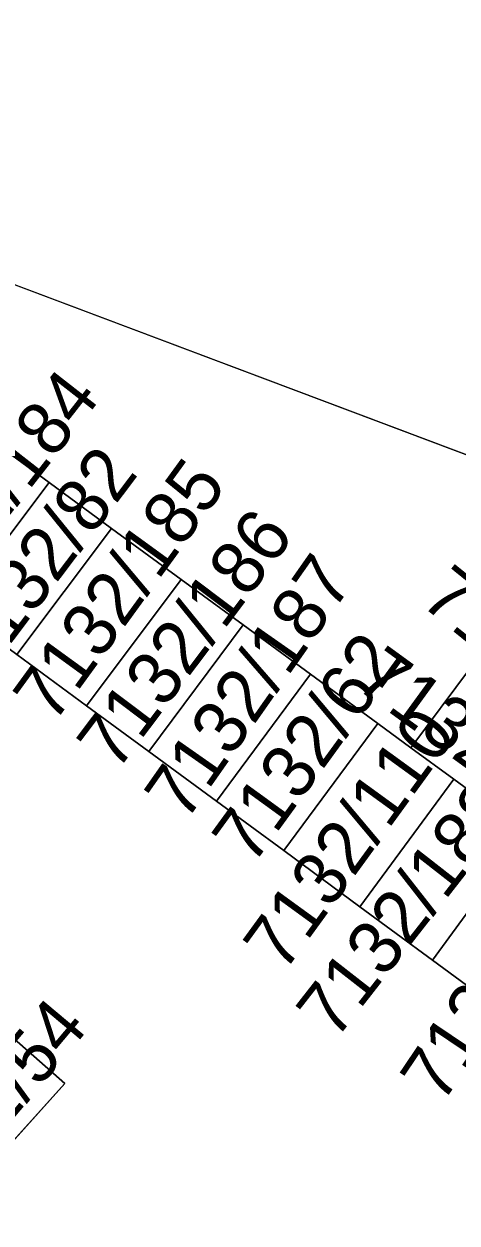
# Model space of a CAD drawing. Extents: x -266199 to -261993, y -1239047 to -1235108.
# Drawn here: x -263440.68 to -263424.41, y -1236176.96 to -1236131.86 of the extents above; entities that cross this region are included whole.
import ezdxf

# ---------------------------------------------------------------- set-up
doc = ezdxf.new("R2010")
doc.units = 0
for name, color, linetype in [('body_kn', 7, 'Continuous'), ('kladpar_druhypozemkov', 7, 'Continuous'), ('kladpar_hranice', 7, 'Continuous'), ('kladpar_parcelnecisla', 7, 'Continuous'), ('kladpar_plochy', 7, 'Continuous'), ('zuob_linie', 7, 'Continuous'), ('zuob_plochy', 7, 'Continuous')]:
    doc.layers.add(name, color=color, linetype=linetype)

msp = doc.modelspace()

# ---------------------------------------------------------------- linework, layer by layer
at = {"layer": 'body_kn'}
for p, q in [((-263439.74, -1236149.1), (-263439.74, -1236149.1)), ((-263439.74, -1236149.1), (-263439.74, -1236149.1)), ((-263437.39, -1236150.83), (-263437.39, -1236150.83)), ((-263437.39, -1236150.83), (-263437.39, -1236150.83)), ((-263434.77, -1236152.75), (-263434.77, -1236152.75)), ((-263434.77, -1236152.75), (-263434.77, -1236152.75)), ((-263432.44, -1236154.46), (-263432.44, -1236154.46)), ((-263432.44, -1236154.46), (-263432.44, -1236154.46)), ((-263429.91, -1236156.31), (-263429.91, -1236156.31)), ((-263429.91, -1236156.31), (-263429.91, -1236156.31)), ((-263438.33, -1236157.5), (-263438.33, -1236157.5)), ((-263427.38, -1236158.17), (-263427.38, -1236158.17)), ((-263427.38, -1236158.17), (-263427.38, -1236158.17)), ((-263435.99, -1236159.22), (-263435.99, -1236159.22)), ((-263426.14, -1236159.08), (-263426.14, -1236159.08)), ((-263424.53, -1236160.26), (-263424.53, -1236160.26)), ((-263424.53, -1236160.26), (-263424.53, -1236160.26)), ((-263433.45, -1236161.09), (-263433.45, -1236161.09)), ((-263430.92, -1236162.95), (-263430.92, -1236162.95)), ((-263428.06, -1236165.06), (-263428.06, -1236165.06)), ((-263425.33, -1236167.07), (-263425.33, -1236167.07)), ((-263439.14, -1236171.71), (-263439.14, -1236171.71))]:
    msp.add_line(p, q, dxfattribs=at)
at = {"layer": 'kladpar_druhypozemkov'}
for p, q in [((-263438.66, -1236153.68), (-263438.66, -1236153.68)), ((-263436.23, -1236155.64), (-263436.23, -1236155.64)), ((-263433.75, -1236157.43), (-263433.75, -1236157.43)), ((-263431.3, -1236159.32), (-263431.3, -1236159.32)), ((-263428.55, -1236161.07), (-263428.55, -1236161.07)), ((-263425.82, -1236163.71), (-263425.82, -1236163.71))]:
    msp.add_line(p, q, dxfattribs=at)
at = {"layer": 'kladpar_hranice'}
for points in [[(-263471.6, -1236129.07), (-263458.94, -1236134.31), (-263460.66, -1236136.7), (-263462.18, -1236138.81), (-263467.38, -1236134.87), (-263469.37, -1236137.63), (-263464.24, -1236141.5), (-263462.43, -1236139.15), (-263457.68, -1236142.81), (-263455.87, -1236140.35), (-263454.08, -1236137.92), (-263458.94, -1236134.31), (-263442.82, -1236140.99), (-263413.44, -1236152.05)], [(-263423.9, -1236156.08), (-263426.14, -1236159.08), (-263427.38, -1236158.17), (-263429.91, -1236156.31), (-263432.44, -1236154.46), (-263434.77, -1236152.75), (-263437.39, -1236150.83), (-263439.74, -1236149.1), (-263442.31, -1236147.22), (-263444.98, -1236145.26), (-263448.5, -1236150.01), (-263445.88, -1236151.94), (-263443.3, -1236153.84), (-263440.95, -1236155.57), (-263438.33, -1236157.5), (-263435.99, -1236159.22), (-263433.45, -1236161.09), (-263430.92, -1236162.95), (-263428.06, -1236165.06), (-263425.33, -1236167.07), (-263422.35, -1236169.26)], [(-263442.31, -1236147.22), (-263439.74, -1236149.1), (-263443.3, -1236153.84), (-263445.88, -1236151.94), (-263442.31, -1236147.22)], [(-263439.74, -1236149.1), (-263437.39, -1236150.83), (-263440.95, -1236155.57), (-263443.3, -1236153.84), (-263439.74, -1236149.1)], [(-263437.39, -1236150.83), (-263434.77, -1236152.75), (-263438.33, -1236157.5), (-263440.95, -1236155.57), (-263437.39, -1236150.83)], [(-263434.77, -1236152.75), (-263432.44, -1236154.46), (-263435.99, -1236159.22), (-263438.33, -1236157.5), (-263434.77, -1236152.75)], [(-263432.44, -1236154.46), (-263429.91, -1236156.31), (-263433.45, -1236161.09), (-263435.99, -1236159.22), (-263432.44, -1236154.46)], [(-263419.23, -1236160.06), (-263421.16, -1236162.73), (-263421.81, -1236162.26), (-263424.53, -1236160.26), (-263426.14, -1236159.08), (-263423.9, -1236156.08), (-263418.97, -1236159.7), (-263419.23, -1236160.06)], [(-263429.91, -1236156.31), (-263427.38, -1236158.17), (-263430.92, -1236162.95), (-263433.45, -1236161.09), (-263429.91, -1236156.31)], [(-263427.38, -1236158.17), (-263426.14, -1236159.08), (-263424.53, -1236160.26), (-263428.06, -1236165.06), (-263430.92, -1236162.95), (-263427.38, -1236158.17)], [(-263424.53, -1236160.26), (-263421.81, -1236162.26), (-263425.33, -1236167.07), (-263428.06, -1236165.06), (-263424.53, -1236160.26)], [(-263439.14, -1236171.71), (-263441.58, -1236169.56), (-263444.06, -1236167.39), (-263446.56, -1236165.19), (-263449.04, -1236163.01), (-263451.52, -1236160.83), (-263455.57, -1236165.33), (-263453.1, -1236167.48), (-263450.6, -1236169.65), (-263448.09, -1236171.84), (-263445.59, -1236174.01), (-263443.14, -1236176.14), (-263439.14, -1236171.71)], [(-263421.81, -1236162.26), (-263421.16, -1236162.73), (-263418.83, -1236164.44), (-263422.35, -1236169.26), (-263425.33, -1236167.07), (-263421.81, -1236162.26)], [(-263441.58, -1236169.56), (-263439.14, -1236171.71), (-263443.14, -1236176.14), (-263445.59, -1236174.01), (-263441.58, -1236169.56)]]:
    msp.add_lwpolyline(points, dxfattribs=at)
at = {"layer": 'kladpar_plochy'}
for p, q in [((-263442.82, -1236140.99), (-263413.44, -1236152.05)), ((-263439.74, -1236149.1), (-263442.31, -1236147.22)), ((-263437.39, -1236150.83), (-263439.74, -1236149.1)), ((-263434.77, -1236152.75), (-263437.39, -1236150.83)), ((-263432.44, -1236154.46), (-263434.77, -1236152.75)), ((-263429.91, -1236156.31), (-263432.44, -1236154.46)), ((-263440.95, -1236155.57), (-263438.33, -1236157.5)), ((-263423.9, -1236156.08), (-263426.14, -1236159.08)), ((-263427.38, -1236158.17), (-263429.91, -1236156.31)), ((-263438.33, -1236157.5), (-263435.99, -1236159.22)), ((-263426.14, -1236159.08), (-263427.38, -1236158.17)), ((-263435.99, -1236159.22), (-263433.45, -1236161.09)), ((-263433.45, -1236161.09), (-263430.92, -1236162.95)), ((-263430.92, -1236162.95), (-263428.06, -1236165.06)), ((-263428.06, -1236165.06), (-263425.33, -1236167.07)), ((-263425.33, -1236167.07), (-263422.35, -1236169.26)), ((-263439.14, -1236171.71), (-263441.58, -1236169.56)), ((-263443.14, -1236176.14), (-263439.14, -1236171.71))]:
    msp.add_line(p, q, dxfattribs=at)
for points in [[(-263442.31, -1236147.22), (-263439.74, -1236149.1), (-263443.3, -1236153.84), (-263445.88, -1236151.94)], [(-263439.74, -1236149.1), (-263437.39, -1236150.83), (-263440.95, -1236155.57), (-263443.3, -1236153.84)], [(-263437.39, -1236150.83), (-263434.77, -1236152.75), (-263438.33, -1236157.5), (-263440.95, -1236155.57)], [(-263434.77, -1236152.75), (-263432.44, -1236154.46), (-263435.99, -1236159.22), (-263438.33, -1236157.5)], [(-263432.44, -1236154.46), (-263429.91, -1236156.31), (-263433.45, -1236161.09), (-263435.99, -1236159.22)], [(-263419.23, -1236160.06), (-263421.16, -1236162.73), (-263421.81, -1236162.26), (-263424.53, -1236160.26), (-263426.14, -1236159.08), (-263423.9, -1236156.08), (-263418.97, -1236159.7)], [(-263429.91, -1236156.31), (-263427.38, -1236158.17), (-263430.92, -1236162.95), (-263433.45, -1236161.09)], [(-263427.38, -1236158.17), (-263426.14, -1236159.08), (-263424.53, -1236160.26), (-263428.06, -1236165.06), (-263430.92, -1236162.95)], [(-263424.53, -1236160.26), (-263421.81, -1236162.26), (-263425.33, -1236167.07), (-263428.06, -1236165.06)], [(-263421.81, -1236162.26), (-263421.16, -1236162.73), (-263418.83, -1236164.44), (-263422.35, -1236169.26), (-263425.33, -1236167.07)], [(-263441.58, -1236169.56), (-263439.14, -1236171.71), (-263443.14, -1236176.14), (-263445.59, -1236174.01)]]:
    msp.add_lwpolyline(points, close=True, dxfattribs=at)
at = {"layer": 'zuob_linie'}
msp.add_lwpolyline([(-263471.6, -1236129.07), (-263458.94, -1236134.31), (-263442.82, -1236140.99), (-263413.44, -1236152.05), (-263408.66, -1236155.08), (-263383.22, -1236164.89), (-263363.79, -1236172.22), (-263365, -1236174), (-263367.32, -1236177.43), (-263373.94, -1236187.19), (-263375.19, -1236189.03), (-263379.25, -1236197.36), (-263383.14, -1236205.34), (-263384.3, -1236207.75), (-263387.78, -1236215), (-263388.23, -1236216.27), (-263391.58, -1236225.78), (-263397.59, -1236242.84), (-263397.93, -1236262.41), (-263393.42, -1236263.62)], dxfattribs=at)
at = {"layer": 'zuob_plochy'}
msp.add_lwpolyline([(-263471.6, -1236129.07), (-263458.94, -1236134.31), (-263442.82, -1236140.99), (-263413.44, -1236152.05), (-263408.66, -1236155.08), (-263383.22, -1236164.89), (-263363.79, -1236172.22), (-263365, -1236174), (-263367.32, -1236177.43), (-263373.94, -1236187.19), (-263375.19, -1236189.03), (-263379.25, -1236197.36), (-263383.14, -1236205.34), (-263384.3, -1236207.75), (-263387.78, -1236215), (-263388.23, -1236216.27), (-263391.58, -1236225.78), (-263397.59, -1236242.84), (-263397.93, -1236262.41), (-263393.42, -1236263.62)], dxfattribs=at)

# ---------------------------------------------------------------- texts
at = {"layer": 'kladpar_parcelnecisla'}
for s, rotation, p in [('7132/184', 52, (-263444.629, -1236154.707)), ('7132/82', 53, (-263442.168, -1236156.493)), ('7132/185', 54, (-263439.578, -1236158.226)), ('7132/186', 53, (-263437.208, -1236160.025)), ('7132/187', 55, (-263434.616, -1236161.917)), ('7132/58', 321, (-263425.852, -1236153.643)), ('7132/62', 54, (-263432.102, -1236163.561)), ('7132/57', 324, (-263428.297, -1236156.774)), ('7132/110', 54, (-263430.925, -1236167.59)), ('7132/188', 52, (-263428.984, -1236170.125)), ('7132/109', 56, (-263424.979, -1236172.529)), ('7132/54', 50, (-263444.426, -1236177.026))]:
    msp.add_text(s, height=2, rotation=rotation, dxfattribs=at).set_placement(p)

doc.saveas('drawing.dxf')
